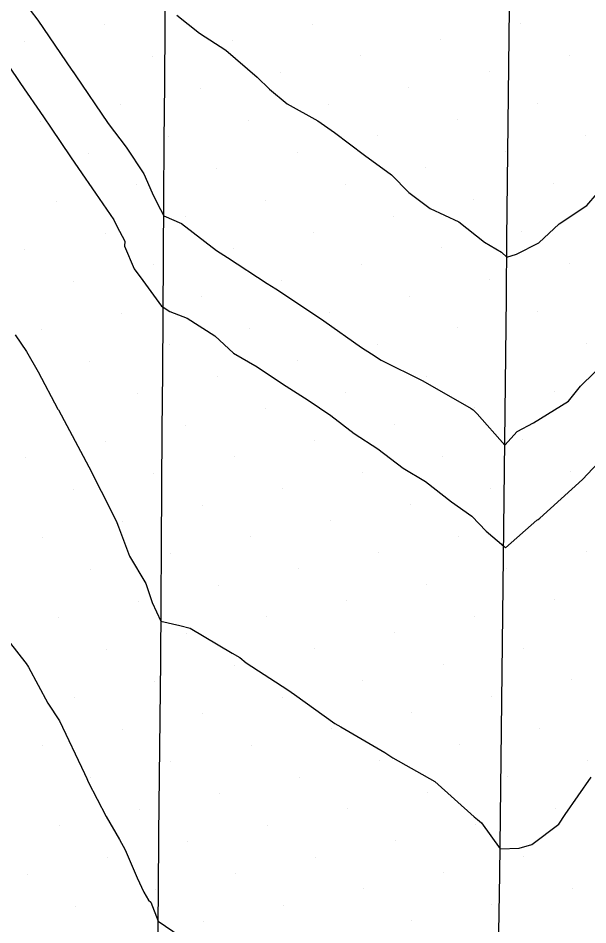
# Model space of a CAD drawing. Extents: x 2354170 to 2357230, y 866100 to 868290.
# Drawn here: x 2355337.51 to 2355362.17, y 867105.21 to 867144.45 of the extents above; entities that cross this region are included whole.
import ezdxf

# ---------------------------------------------------------------- set-up
doc = ezdxf.new("R2010")
doc.units = 0
for name, color, linetype in [('Default', 7, 'Continuous'), ('DTM Contours Minor', 7, 'Continuous'), ('Exist DTM Breakline', 7, 'Continuous'), ('Exist DTM Scan Elevation Point', 7, 'Continuous')]:
    doc.layers.add(name, color=color, linetype=linetype)

msp = doc.modelspace()

# ---------------------------------------------------------------- linework, layer by layer
at = {"layer": 'Default'}
for points in [[(2355344.385, 867144.582), (2355345.361, 867143.801), (2355346.509, 867143.063), (2355347.863, 867141.905), (2355348.394, 867141.381), (2355349.157, 867140.742), (2355350.487, 867140.014), (2355351.211, 867139.511), (2355352.501, 867138.527), (2355353.674, 867137.676), (2355354.424, 867136.903), (2355355.339, 867136.212), (2355356.585, 867135.639), (2355357.698, 867134.755), (2355358.431, 867134.325), (2355358.66, 867134.112), (2355359.074, 867134.235), (2355360.045, 867134.723), (2355360.924, 867135.545), (2355362.12, 867136.349), (2355362.574, 867136.869)], [(2355337.09, 867142.419), (2355337.624, 867141.624), (2355338.61, 867140.185), (2355338.942, 867139.693), (2355339.779, 867138.455), (2355340.124, 867137.942), (2355340.869, 867136.873), (2355341.655, 867135.726), (2355341.785, 867135.446), (2355342.127, 867134.806), (2355342.124, 867134.59), (2355342.54, 867133.605), (2355342.911, 867133.093), (2355343.718, 867131.984), (2355343.792, 867131.947), (2355344.085, 867131.761), (2355344.831, 867131.465), (2355346.033, 867130.708), (2355346.832, 867129.959), (2355347.865, 867129.368), (2355348.952, 867128.632), (2355350.066, 867127.922), (2355351.039, 867127.255), (2355352.062, 867126.476), (2355353.085, 867125.817), (2355354.171, 867124.979), (2355355.143, 867124.397), (2355356.273, 867123.515), (2355357.148, 867122.896), (2355357.768, 867122.246), (2355358.529, 867121.602), (2355358.599, 867121.521), (2355359.965, 867122.719), (2355360.024, 867122.76), (2355360.09, 867122.812), (2355361.93, 867124.483), (2355363.051, 867125.67)], [(2355337.385, 867130.751), (2355337.88, 867130.019), (2355338.387, 867129.151), (2355339.234, 867127.536), (2355339.257, 867127.494), (2355340.575, 867125.032), (2355341.639, 867122.92), (2355341.784, 867122.627), (2355341.856, 867122.438), (2355342.336, 867121.16), (2355343.041, 867119.988), (2355343.319, 867119.157), (2355343.696, 867118.354), (2355344.515, 867118.168), (2355344.952, 867118.054), (2355346.781, 867116.974), (2355347.102, 867116.774), (2355347.387, 867116.552), (2355349.182, 867115.387), (2355349.478, 867115.173), (2355351.216, 867113.93), (2355351.477, 867113.776), (2355353.38, 867112.671), (2355353.732, 867112.432), (2355355.548, 867111.417), (2355357.244, 867109.891), (2355357.397, 867109.768), (2355357.565, 867109.631), (2355358.368, 867108.498), (2355359.19, 867108.525), (2355359.737, 867108.687), (2355360.917, 867109.573), (2355361.192, 867109.984), (2355362.309, 867111.595)], [(2355336.705, 867117.984), (2355337.905, 867116.466), (2355337.924, 867116.428), (2355337.968, 867116.356), (2355338.795, 867114.802), (2355339.302, 867114.045), (2355340.39, 867111.756), (2355340.482, 867111.537), (2355340.549, 867111.4), (2355341.328, 867109.906), (2355341.899, 867108.909), (2355342.148, 867108.462), (2355342.67, 867107.25), (2355342.959, 867106.629), (2355343.154, 867106.275), (2355343.252, 867106.19), (2355343.569, 867105.362), (2355344.524, 867104.724)]]:
    msp.add_lwpolyline(points, dxfattribs=at)
at = {"layer": 'DTM Contours Minor'}
msp.add_lwpolyline([(2355337.708, 867145.249), (2355338.374, 867144.36), (2355339.838, 867142.209), (2355339.897, 867142.131), (2355339.977, 867142.005), (2355341.415, 867139.894), (2355342.185, 867138.867), (2355342.956, 867137.716), (2355343.321, 867136.887), (2355343.525, 867136.451), (2355343.82, 867135.899), (2355344.586, 867135.571), (2355346.096, 867134.392), (2355346.574, 867134.099), (2355348.291, 867132.972), (2355348.67, 867132.736), (2355350.382, 867131.594), (2355350.748, 867131.346), (2355352.367, 867130.194), (2355352.801, 867129.918), (2355353.22, 867129.647), (2355355.029, 867128.756), (2355357.117, 867127.554), (2355357.199, 867127.504), (2355357.373, 867127.328), (2355358.577, 867125.973), (2355359.107, 867126.562), (2355359.821, 867126.937), (2355361.325, 867127.881), (2355361.856, 867128.519), (2355363.077, 867129.72)], dxfattribs=at)
at = {"layer": 'Exist DTM Breakline'}
for points in [[(2355343.556, 867104.125), (2355343.583, 867106.625), (2355343.609, 867109.125), (2355343.635, 867111.625), (2355343.662, 867114.125), (2355343.684, 867116.624), (2355343.701, 867119.124), (2355343.719, 867121.624), (2355343.736, 867124.124), (2355343.754, 867126.624), (2355343.772, 867129.124), (2355343.79, 867131.624), (2355343.808, 867134.124), (2355343.824, 867136.624), (2355343.84, 867139.124), (2355343.856, 867141.624), (2355343.871, 867144.124), (2355343.888, 867146.624)], [(2355358.32, 867104.886), (2355358.354, 867107.386), (2355358.387, 867109.885), (2355358.42, 867112.385), (2355358.452, 867114.885), (2355358.481, 867117.385), (2355358.51, 867119.885), (2355358.538, 867122.384), (2355358.566, 867124.884), (2355358.592, 867127.384), (2355358.617, 867129.884), (2355358.643, 867132.384), (2355358.668, 867134.884), (2355358.694, 867137.384), (2355358.719, 867139.884), (2355358.744, 867142.383), (2355358.771, 867144.883)]]:
    msp.add_lwpolyline(points, dxfattribs=at)
at = {"layer": 'Exist DTM Scan Elevation Point'}
for p, q in [((2355341.243, 867144.165), (2355341.243, 867144.165)), ((2355350.257, 867144.197), (2355350.257, 867144.197)), ((2355359.271, 867144.229), (2355359.271, 867144.229)), ((2355337.779, 867143.46), (2355337.779, 867143.46)), ((2355346.793, 867143.491), (2355346.793, 867143.491)), ((2355355.807, 867143.523), (2355355.807, 867143.523)), ((2355352.342, 867142.817), (2355352.342, 867142.817)), ((2355361.356, 867142.849), (2355361.356, 867142.849)), ((2355343.328, 867142.786), (2355343.328, 867142.786)), ((2355339.864, 867142.08), (2355339.864, 867142.08)), ((2355348.878, 867142.112), (2355348.878, 867142.112)), ((2355357.891, 867142.144), (2355357.891, 867142.144)), ((2355345.413, 867141.406), (2355345.413, 867141.406)), ((2355354.427, 867141.438), (2355354.427, 867141.438)), ((2355341.949, 867140.701), (2355341.949, 867140.701)), ((2355350.963, 867140.732), (2355350.963, 867140.732)), ((2355359.976, 867140.764), (2355359.976, 867140.764)), ((2355356.512, 867140.059), (2355356.512, 867140.059)), ((2355338.484, 867139.995), (2355338.484, 867139.995)), ((2355347.498, 867140.027), (2355347.498, 867140.027)), ((2355344.034, 867139.321), (2355344.034, 867139.321)), ((2355353.048, 867139.353), (2355353.048, 867139.353)), ((2355362.061, 867139.385), (2355362.061, 867139.385)), ((2355340.569, 867138.616), (2355340.569, 867138.616)), ((2355349.583, 867138.647), (2355349.583, 867138.647)), ((2355358.597, 867138.679), (2355358.597, 867138.679)), ((2355346.119, 867137.942), (2355346.119, 867137.942)), ((2355355.133, 867137.974), (2355355.133, 867137.974)), ((2355342.654, 867137.236), (2355342.654, 867137.236)), ((2355351.668, 867137.268), (2355351.668, 867137.268)), ((2355360.682, 867137.3), (2355360.682, 867137.3)), ((2355339.19, 867136.531), (2355339.19, 867136.531)), ((2355348.204, 867136.563), (2355348.204, 867136.563)), ((2355357.218, 867136.594), (2355357.218, 867136.594)), ((2355344.739, 867135.857), (2355344.739, 867135.857)), ((2355353.753, 867135.889), (2355353.753, 867135.889)), ((2355341.275, 867135.151), (2355341.275, 867135.151)), ((2355350.289, 867135.183), (2355350.289, 867135.183)), ((2355359.303, 867135.215), (2355359.303, 867135.215)), ((2355337.811, 867134.446), (2355337.811, 867134.446)), ((2355346.824, 867134.478), (2355346.824, 867134.478)), ((2355355.838, 867134.509), (2355355.838, 867134.509)), ((2355352.374, 867133.804), (2355352.374, 867133.804)), ((2355361.388, 867133.835), (2355361.388, 867133.835)), ((2355343.36, 867133.772), (2355343.36, 867133.772)), ((2355339.896, 867133.066), (2355339.896, 867133.066)), ((2355348.909, 867133.098), (2355348.909, 867133.098)), ((2355357.923, 867133.13), (2355357.923, 867133.13)), ((2355345.445, 867132.393), (2355345.445, 867132.393)), ((2355354.459, 867132.424), (2355354.459, 867132.424)), ((2355341.981, 867131.687), (2355341.981, 867131.687)), ((2355350.994, 867131.719), (2355350.994, 867131.719)), ((2355360.008, 867131.75), (2355360.008, 867131.75)), ((2355356.544, 867131.045), (2355356.544, 867131.045)), ((2355338.516, 867130.981), (2355338.516, 867130.981)), ((2355347.53, 867131.013), (2355347.53, 867131.013)), ((2355344.066, 867130.308), (2355344.066, 867130.308)), ((2355353.079, 867130.339), (2355353.079, 867130.339)), ((2355362.093, 867130.371), (2355362.093, 867130.371)), ((2355340.601, 867129.602), (2355340.601, 867129.602)), ((2355349.615, 867129.634), (2355349.615, 867129.634)), ((2355346.15, 867128.928), (2355346.15, 867128.928)), ((2355355.164, 867128.96), (2355355.164, 867128.96)), ((2355360.714, 867128.286), (2355360.714, 867128.286)), ((2355342.686, 867128.223), (2355342.686, 867128.223)), ((2355351.7, 867128.254), (2355351.7, 867128.254)), ((2355339.222, 867127.517), (2355339.222, 867127.517)), ((2355348.235, 867127.549), (2355348.235, 867127.549)), ((2355357.249, 867127.58), (2355357.249, 867127.58)), ((2355344.771, 867126.843), (2355344.771, 867126.843)), ((2355353.785, 867126.875), (2355353.785, 867126.875)), ((2355341.307, 867126.138), (2355341.307, 867126.138)), ((2355350.32, 867126.169), (2355350.32, 867126.169)), ((2355359.334, 867126.201), (2355359.334, 867126.201)), ((2355337.842, 867125.432), (2355337.842, 867125.432)), ((2355346.856, 867125.464), (2355346.856, 867125.464)), ((2355355.87, 867125.495), (2355355.87, 867125.495)), ((2355343.392, 867124.758), (2355343.392, 867124.758)), ((2355352.405, 867124.79), (2355352.405, 867124.79)), ((2355361.419, 867124.822), (2355361.419, 867124.822)), ((2355339.927, 867124.053), (2355339.927, 867124.053)), ((2355348.941, 867124.084), (2355348.941, 867124.084)), ((2355357.955, 867124.116), (2355357.955, 867124.116)), ((2355345.477, 867123.379), (2355345.477, 867123.379)), ((2355354.49, 867123.41), (2355354.49, 867123.41)), ((2355342.012, 867122.673), (2355342.012, 867122.673)), ((2355351.026, 867122.705), (2355351.026, 867122.705)), ((2355360.04, 867122.737), (2355360.04, 867122.737)), ((2355356.575, 867122.031), (2355356.575, 867122.031)), ((2355338.548, 867121.968), (2355338.548, 867121.968)), ((2355347.562, 867121.999), (2355347.562, 867121.999)), ((2355344.097, 867121.294), (2355344.097, 867121.294)), ((2355353.111, 867121.325), (2355353.111, 867121.325)), ((2355362.125, 867121.357), (2355362.125, 867121.357)), ((2355340.633, 867120.588), (2355340.633, 867120.588)), ((2355349.647, 867120.62), (2355349.647, 867120.62)), ((2355358.66, 867120.652), (2355358.66, 867120.652)), ((2355346.182, 867119.914), (2355346.182, 867119.914)), ((2355355.196, 867119.946), (2355355.196, 867119.946)), ((2355360.745, 867119.272), (2355360.745, 867119.272)), ((2355342.718, 867119.209), (2355342.718, 867119.209)), ((2355351.732, 867119.24), (2355351.732, 867119.24)), ((2355339.253, 867118.503), (2355339.253, 867118.503)), ((2355348.267, 867118.535), (2355348.267, 867118.535)), ((2355357.281, 867118.567), (2355357.281, 867118.567)), ((2355344.803, 867117.829), (2355344.803, 867117.829)), ((2355353.817, 867117.861), (2355353.817, 867117.861)), ((2355341.338, 867117.124), (2355341.338, 867117.124)), ((2355350.352, 867117.155), (2355350.352, 867117.155)), ((2355359.366, 867117.187), (2355359.366, 867117.187)), ((2355337.874, 867116.418), (2355337.874, 867116.418)), ((2355346.888, 867116.45), (2355346.888, 867116.45)), ((2355355.902, 867116.482), (2355355.902, 867116.482)), ((2355343.423, 867115.744), (2355343.423, 867115.744)), ((2355352.437, 867115.776), (2355352.437, 867115.776)), ((2355361.451, 867115.808), (2355361.451, 867115.808)), ((2355339.959, 867115.039), (2355339.959, 867115.039)), ((2355348.973, 867115.07), (2355348.973, 867115.07)), ((2355357.987, 867115.102), (2355357.987, 867115.102)), ((2355345.508, 867114.365), (2355345.508, 867114.365)), ((2355354.522, 867114.397), (2355354.522, 867114.397)), ((2355342.044, 867113.659), (2355342.044, 867113.659)), ((2355351.058, 867113.691), (2355351.058, 867113.691)), ((2355360.072, 867113.723), (2355360.072, 867113.723)), ((2355347.593, 867112.985), (2355347.593, 867112.985)), ((2355356.607, 867113.017), (2355356.607, 867113.017)), ((2355338.579, 867112.954), (2355338.579, 867112.954)), ((2355344.129, 867112.28), (2355344.129, 867112.28)), ((2355353.143, 867112.312), (2355353.143, 867112.312)), ((2355362.157, 867112.343), (2355362.157, 867112.343)), ((2355340.664, 867111.574), (2355340.664, 867111.574)), ((2355349.678, 867111.606), (2355349.678, 867111.606)), ((2355358.692, 867111.638), (2355358.692, 867111.638)), ((2355346.214, 867110.9), (2355346.214, 867110.9)), ((2355355.228, 867110.932), (2355355.228, 867110.932)), ((2355351.763, 867110.227), (2355351.763, 867110.227)), ((2355360.777, 867110.258), (2355360.777, 867110.258)), ((2355342.749, 867110.195), (2355342.749, 867110.195)), ((2355339.285, 867109.489), (2355339.285, 867109.489)), ((2355348.299, 867109.521), (2355348.299, 867109.521)), ((2355357.313, 867109.553), (2355357.313, 867109.553)), ((2355344.834, 867108.815), (2355344.834, 867108.815)), ((2355353.848, 867108.847), (2355353.848, 867108.847)), ((2355341.37, 867108.11), (2355341.37, 867108.11)), ((2355350.384, 867108.142), (2355350.384, 867108.142)), ((2355359.398, 867108.173), (2355359.398, 867108.173)), ((2355337.906, 867107.404), (2355337.906, 867107.404)), ((2355346.919, 867107.436), (2355346.919, 867107.436)), ((2355355.933, 867107.468), (2355355.933, 867107.468)), ((2355343.455, 867106.73), (2355343.455, 867106.73)), ((2355352.469, 867106.762), (2355352.469, 867106.762)), ((2355361.483, 867106.794), (2355361.483, 867106.794)), ((2355339.991, 867106.025), (2355339.991, 867106.025)), ((2355349.004, 867106.057), (2355349.004, 867106.057)), ((2355358.018, 867106.088), (2355358.018, 867106.088)), ((2355345.54, 867105.351), (2355345.54, 867105.351)), ((2355354.554, 867105.383), (2355354.554, 867105.383))]:
    msp.add_line(p, q, dxfattribs=at)

doc.saveas('drawing.dxf')
